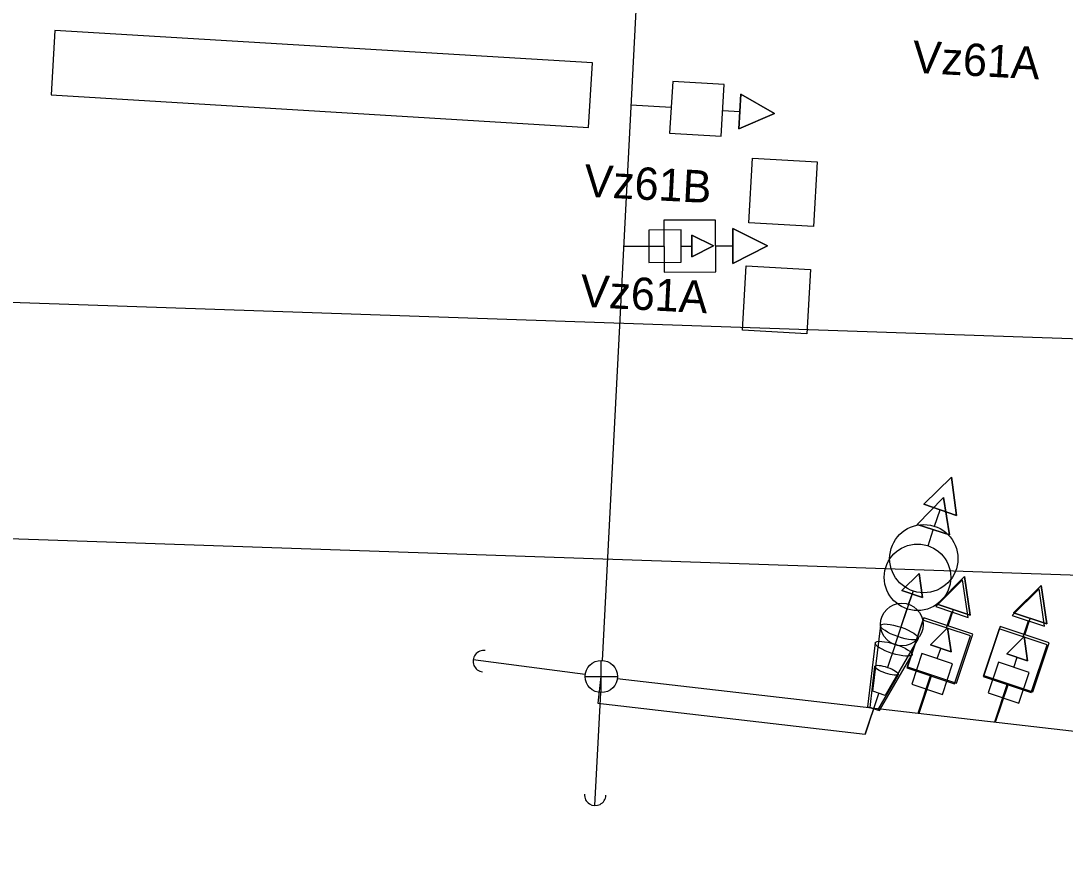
# Model space of a CAD drawing. Extents: x 647787 to 668496, y 640478 to 654412.
# Drawn here: x 661409.2 to 661506.2, y 647258.9 to 647337 of the extents above; entities that cross this region are included whole.
import ezdxf

# ---------------------------------------------------------------- set-up
doc = ezdxf.new("R2010")
doc.units = 0
for name, color, linetype in [('Default', 7, 'Continuous'), ('TEMP_DETECTION ZONE_Stage 2', 7, 'Continuous'), ('TEMP_DETECTION ZONE_STAGE 3', 7, 'Continuous'), ('TEMP_DETECTION_ZONE_STAGE 4', 7, 'Continuous'), ('TEMP_SIGNAL_HEAD_PED STAGES 1C', 7, 'Continuous'), ('TEMP_SIGNAL_HEAD_STAGE 2 SHILO', 7, 'Continuous'), ('TEMP_SIGNAL_HEAD_STAGE 2-3', 7, 'Continuous'), ('TEMP_SIGNAL_HEAD_STAGE 3 SHILO', 7, 'Continuous'), ('TEMP_SIGNAL_HEAD_STAGE 4 SHILO', 7, 'Continuous'), ('TEMP_SIGNAL_POLE_STAGE 2-3', 7, 'Continuous')]:
    doc.layers.add(name, color=color, linetype=linetype)

msp = doc.modelspace()

# ---------------------------------------------------------------- linework, layer by layer
at = {"layer": 'Default'}
for points in [[(662136.439, 647331.769), (661882.019, 647294.613), (661114.402, 647320.889)], [(662108.288, 647310.771), (661853.868, 647273.614), (661086.251, 647299.89)]]:
    msp.add_lwpolyline(points, dxfattribs=at)
at = {"layer": 'TEMP_DETECTION ZONE_STAGE 3'}
for points in [[(661461.948, 647327.098), (661462.31, 647333.087), (661412.401, 647336.1), (661412.039, 647330.111)], [(661461.948, 647327.098), (661462.31, 647333.087), (661412.401, 647336.1), (661412.039, 647330.111)], [(661461.948, 647327.098), (661462.31, 647333.087), (661412.401, 647336.1), (661412.039, 647330.111)], [(661461.951, 647327.099), (661462.312, 647333.088), (661412.403, 647336.101), (661412.041, 647330.112)], [(661482.843, 647317.902), (661476.853, 647318.242), (661477.193, 647324.232), (661483.183, 647323.892)], [(661482.24, 647307.92), (661476.25, 647308.26), (661476.59, 647314.25), (661482.581, 647313.91)]]:
    msp.add_lwpolyline(points, close=True, dxfattribs=at)
at = {"layer": 'TEMP_DETECTION_ZONE_STAGE 4'}
for points in [[(661482.843, 647317.902), (661476.853, 647318.242), (661477.193, 647324.232), (661483.183, 647323.892)], [(661482.24, 647307.92), (661476.25, 647308.26), (661476.59, 647314.25), (661482.581, 647313.91)]]:
    msp.add_lwpolyline(points, close=True, dxfattribs=at)
at = {"layer": 'TEMP_SIGNAL_HEAD_PED STAGES 1C'}
for points in [[(661467.543, 647317.56), (661467.554, 647314.56), (661470.554, 647314.571), (661470.543, 647317.571)], [(661467.543, 647317.56), (661467.554, 647314.56), (661470.554, 647314.571), (661470.543, 647317.571)], [(661473.564, 647316.082), (661471.545, 647317.086), (661471.552, 647315.063)], [(661473.564, 647316.082), (661471.545, 647317.086), (661471.552, 647315.063)]]:
    msp.add_lwpolyline(points, close=True, dxfattribs=at)
for points in [[(661471.552, 647315.063), (661471.545, 647317.086), (661473.564, 647316.082), (661471.552, 647315.063)], [(661471.552, 647315.063), (661471.545, 647317.086), (661473.564, 647316.082), (661471.552, 647315.063)], [(661465.204, 647316.052), (661467.548, 647316.06)], [(661465.204, 647316.052), (661467.548, 647316.06)], [(661470.548, 647316.071), (661471.548, 647316.075)], [(661470.548, 647316.071), (661471.548, 647316.075)]]:
    msp.add_lwpolyline(points, dxfattribs=at)
at = {"layer": 'TEMP_SIGNAL_HEAD_STAGE 2 SHILO'}
msp.add_line((661488.43, 647273.108), (661487.638, 647270.736), dxfattribs=at)
msp.add_line((661488.43, 647273.108), (661487.638, 647270.736), dxfattribs=at)
for points in [[(661494.926, 647292.717), (661495.465, 647289.24), (661492.46, 647290.207)], [(661494.926, 647292.717), (661495.465, 647289.24), (661492.46, 647290.207)], [(661496.698, 647285.068), (661494.206, 647282.584), (661497.2, 647281.585)], [(661496.698, 647285.068), (661494.206, 647282.584), (661497.2, 647281.585)], [(661503.806, 647284.251), (661501.313, 647281.768), (661504.307, 647280.769)], [(661503.806, 647284.251), (661501.313, 647281.768), (661504.307, 647280.769)], [(661491.508, 647276.906), (661495.947, 647275.425), (661497.429, 647279.864), (661492.989, 647281.345)], [(661491.508, 647276.906), (661495.947, 647275.425), (661497.429, 647279.864), (661492.989, 647281.345)], [(661498.615, 647276.09), (661503.054, 647274.608), (661504.536, 647279.048), (661500.097, 647280.529)], [(661498.615, 647276.09), (661503.054, 647274.608), (661504.536, 647279.048), (661500.097, 647280.529)]]:
    msp.add_lwpolyline(points, close=True, dxfattribs=at)
for points in [[(661492.46, 647290.207), (661495.465, 647289.24), (661494.926, 647292.717), (661492.46, 647290.207)], [(661492.46, 647290.207), (661495.465, 647289.24), (661494.926, 647292.717), (661492.46, 647290.207)], [(661493.485, 647288.238), (661493.963, 647289.723)], [(661493.485, 647288.238), (661493.963, 647289.723)], [(661491.528, 647282.379), (661490.431, 647279.097)], [(661491.528, 647282.379), (661490.431, 647279.097)], [(661495.209, 647280.605), (661495.703, 647282.084)], [(661495.209, 647280.605), (661495.703, 647282.084)], [(661502.316, 647279.788), (661502.81, 647281.268)], [(661502.316, 647279.788), (661502.81, 647281.268)], [(661488.584, 647279.22), (661487.874, 647273.286)], [(661488.584, 647279.22), (661487.874, 647273.286)], [(661488.986, 647272.93), (661491.996, 647278.128)], [(661488.986, 647272.93), (661491.996, 647278.128)], [(661492.57, 647272.696), (661493.728, 647276.165)], [(661492.57, 647272.696), (661493.728, 647276.165)], [(661499.677, 647271.88), (661500.835, 647275.349)], [(661499.677, 647271.88), (661500.835, 647275.349)], [(661487.874, 647273.286), (661488.986, 647272.93)], [(661487.874, 647273.286), (661488.986, 647272.93)]]:
    msp.add_lwpolyline(points, dxfattribs=at)
msp.add_circle((661492.506, 647285.309), 3.089, dxfattribs=at)
msp.add_circle((661492.506, 647285.309), 3.089, dxfattribs=at)
msp.add_ellipse((661490.29, 647278.674), major_axis=(1.706, -0.546), ratio=0.249111, dxfattribs=at)
msp.add_ellipse((661490.29, 647278.674), major_axis=(1.706, -0.546), ratio=0.249111, dxfattribs=at)
at = {"layer": 'TEMP_SIGNAL_HEAD_STAGE 2-3'}
for points in [[(661492.958, 647283.424), (661491.045, 647284.084), (661492.659, 647285.659), (661492.958, 647283.424)], [(661492.958, 647283.424), (661491.045, 647284.084), (661492.659, 647285.659), (661492.958, 647283.424)], [(661491.675, 647282.808), (661492.002, 647283.754)], [(661491.675, 647282.808), (661492.002, 647283.754)], [(661495.62, 647278.385), (661493.701, 647279.025), (661495.298, 647280.617), (661495.62, 647278.385)], [(661495.62, 647278.385), (661493.701, 647279.025), (661495.298, 647280.617), (661495.62, 647278.385)], [(661490.425, 647279.051), (661489.725, 647276.946)], [(661490.425, 647279.051), (661489.725, 647276.946)], [(661502.727, 647277.568), (661500.808, 647278.209), (661502.406, 647279.801), (661502.727, 647277.568)], [(661502.727, 647277.568), (661500.808, 647278.209), (661502.406, 647279.801), (661502.727, 647277.568)], [(661494.344, 647277.756), (661494.66, 647278.705)], [(661494.344, 647277.756), (661494.66, 647278.705)], [(661501.451, 647276.94), (661501.767, 647277.889)], [(661501.451, 647276.94), (661501.767, 647277.889)], [(661488.095, 647273.228), (661488.55, 647277.051)], [(661488.095, 647273.228), (661488.55, 647277.051)], [(661490.72, 647276.298), (661488.801, 647272.983)], [(661490.72, 647276.298), (661488.801, 647272.983)], [(661492.652, 647272.687), (661493.394, 647274.911)], [(661492.652, 647272.687), (661493.394, 647274.911)], [(661499.759, 647271.871), (661500.501, 647274.094)], [(661499.759, 647271.871), (661500.501, 647274.094)], [(661487.652, 647270.734), (661488.444, 647273.107)], [(661487.652, 647270.734), (661488.444, 647273.107)], [(661488.801, 647272.983), (661488.095, 647273.228)], [(661488.801, 647272.983), (661488.095, 647273.228)]]:
    msp.add_lwpolyline(points, dxfattribs=at)
for points in [[(661492.659, 647285.659), (661491.045, 647284.084), (661492.958, 647283.424)], [(661492.659, 647285.659), (661491.045, 647284.084), (661492.958, 647283.424)], [(661495.298, 647280.617), (661493.701, 647279.025), (661495.62, 647278.385)], [(661495.298, 647280.617), (661493.701, 647279.025), (661495.62, 647278.385)], [(661502.406, 647279.801), (661500.808, 647278.209), (661502.727, 647277.568)], [(661502.406, 647279.801), (661500.808, 647278.209), (661502.727, 647277.568)], [(661491.971, 647275.385), (661494.817, 647274.436), (661495.767, 647277.282), (661492.921, 647278.231)], [(661491.971, 647275.385), (661494.817, 647274.436), (661495.767, 647277.282), (661492.921, 647278.231)], [(661499.078, 647274.569), (661501.924, 647273.62), (661502.874, 647276.465), (661500.028, 647277.415)], [(661499.078, 647274.569), (661501.924, 647273.62), (661502.874, 647276.465), (661500.028, 647277.415)]]:
    msp.add_lwpolyline(points, close=True, dxfattribs=at)
msp.add_circle((661491.05, 647280.93), 1.98, dxfattribs=at)
msp.add_circle((661491.05, 647280.93), 1.98, dxfattribs=at)
msp.add_ellipse((661489.635, 647276.675), major_axis=(-1.085, 0.376), ratio=0.249111, dxfattribs=at)
msp.add_ellipse((661489.635, 647276.675), major_axis=(-1.085, 0.376), ratio=0.249111, dxfattribs=at)
at = {"layer": 'TEMP_SIGNAL_HEAD_STAGE 3 SHILO'}
for points in [[(661468.946, 647318.465), (661468.964, 647313.665), (661473.763, 647313.683), (661473.746, 647318.483)], [(661468.946, 647318.465), (661468.964, 647313.665), (661473.763, 647313.683), (661473.746, 647318.483)], [(661478.58, 647316.1), (661475.349, 647317.707), (661475.361, 647314.47)], [(661478.58, 647316.1), (661475.349, 647317.707), (661475.361, 647314.47)], [(661495.663, 647294.614), (661493.081, 647292.094), (661496.141, 647291.037)], [(661495.663, 647294.614), (661493.081, 647292.094), (661496.141, 647291.037)], [(661496.886, 647285.375), (661494.33, 647282.828), (661497.401, 647281.803)], [(661496.886, 647285.375), (661494.33, 647282.828), (661497.401, 647281.803)], [(661503.993, 647284.559), (661501.437, 647282.012), (661504.508, 647280.987)], [(661503.993, 647284.559), (661501.437, 647282.012), (661504.508, 647280.987)], [(661491.563, 647277.005), (661496.116, 647275.485), (661497.635, 647280.038), (661493.082, 647281.558)], [(661491.563, 647277.005), (661496.116, 647275.485), (661497.635, 647280.038), (661493.082, 647281.558)], [(661498.67, 647276.188), (661503.223, 647274.669), (661504.742, 647279.222), (661500.189, 647280.742)], [(661498.67, 647276.188), (661503.223, 647274.669), (661504.742, 647279.222), (661500.189, 647280.742)]]:
    msp.add_lwpolyline(points, close=True, dxfattribs=at)
for points in [[(661475.361, 647314.47), (661475.349, 647317.707), (661478.58, 647316.1), (661475.361, 647314.47)], [(661475.361, 647314.47), (661475.349, 647317.707), (661478.58, 647316.1), (661475.361, 647314.47)], [(661465.204, 647316.052), (661468.955, 647316.065)], [(661465.204, 647316.052), (661468.955, 647316.065)], [(661473.755, 647316.083), (661475.355, 647316.089)], [(661473.755, 647316.083), (661475.355, 647316.089)], [(661496.141, 647291.037), (661493.081, 647292.094), (661495.663, 647294.614), (661496.141, 647291.037)], [(661496.141, 647291.037), (661493.081, 647292.094), (661495.663, 647294.614), (661496.141, 647291.037)], [(661494.089, 647290.053), (661494.611, 647291.565)], [(661494.089, 647290.053), (661494.611, 647291.565)], [(661497.401, 647281.803), (661494.33, 647282.828), (661496.886, 647285.375), (661497.401, 647281.803)], [(661497.401, 647281.803), (661494.33, 647282.828), (661496.886, 647285.375), (661497.401, 647281.803)], [(661492.089, 647284.041), (661490.969, 647280.673)], [(661492.089, 647284.041), (661490.969, 647280.673)], [(661504.508, 647280.987), (661501.437, 647282.012), (661503.993, 647284.559), (661504.508, 647280.987)], [(661504.508, 647280.987), (661501.437, 647282.012), (661503.993, 647284.559), (661504.508, 647280.987)], [(661495.359, 647280.798), (661495.865, 647282.316)], [(661495.359, 647280.798), (661495.865, 647282.316)], [(661488.36, 647274.724), (661489.089, 647280.841)], [(661488.36, 647274.724), (661489.089, 647280.841)], [(661502.466, 647279.982), (661502.972, 647281.5)], [(661502.466, 647279.982), (661502.972, 647281.5)], [(661492.56, 647279.637), (661489.491, 647274.332)], [(661492.56, 647279.637), (661489.491, 647274.332)], [(661492.652, 647272.687), (661493.839, 647276.245)], [(661492.652, 647272.687), (661493.839, 647276.245)], [(661499.759, 647271.871), (661500.946, 647275.429)], [(661499.759, 647271.871), (661500.946, 647275.429)], [(661487.652, 647270.734), (661488.919, 647274.53)], [(661487.652, 647270.734), (661488.919, 647274.53)], [(661489.491, 647274.332), (661488.36, 647274.724)], [(661489.491, 647274.332), (661488.36, 647274.724)]]:
    msp.add_lwpolyline(points, dxfattribs=at)
msp.add_circle((661493.089, 647287.047), 3.168, dxfattribs=at)
msp.add_circle((661493.089, 647287.047), 3.168, dxfattribs=at)
msp.add_ellipse((661490.825, 647280.239), major_axis=(-1.736, 0.602), ratio=0.249111, dxfattribs=at)
msp.add_ellipse((661490.825, 647280.239), major_axis=(-1.736, 0.602), ratio=0.249111, dxfattribs=at)
at = {"layer": 'TEMP_SIGNAL_HEAD_STAGE 4 SHILO'}
for points in [[(661469.769, 647331.356), (661469.483, 647326.565), (661474.274, 647326.278), (661474.561, 647331.07)], [(661469.769, 647331.356), (661469.483, 647326.565), (661474.274, 647326.278), (661474.561, 647331.07)], [(661479.234, 647328.386), (661476.111, 647330.194), (661475.918, 647326.963)], [(661479.234, 647328.386), (661476.111, 647330.194), (661475.918, 647326.963)], [(661495.663, 647294.614), (661493.081, 647292.094), (661496.141, 647291.037)], [(661495.663, 647294.614), (661493.081, 647292.094), (661496.141, 647291.037)], [(661496.886, 647285.375), (661494.33, 647282.828), (661497.401, 647281.803)], [(661496.886, 647285.375), (661494.33, 647282.828), (661497.401, 647281.803)], [(661503.993, 647284.559), (661501.437, 647282.012), (661504.508, 647280.987)], [(661503.993, 647284.559), (661501.437, 647282.012), (661504.508, 647280.987)], [(661491.563, 647277.005), (661496.116, 647275.485), (661497.635, 647280.038), (661493.082, 647281.558)], [(661491.563, 647277.005), (661496.116, 647275.485), (661497.635, 647280.038), (661493.082, 647281.558)], [(661498.67, 647276.188), (661503.223, 647274.669), (661504.742, 647279.222), (661500.189, 647280.742)], [(661498.67, 647276.188), (661503.223, 647274.669), (661504.742, 647279.222), (661500.189, 647280.742)]]:
    msp.add_lwpolyline(points, close=True, dxfattribs=at)
for points in [[(661475.918, 647326.963), (661476.111, 647330.194), (661479.234, 647328.386), (661475.918, 647326.963)], [(661475.918, 647326.963), (661476.111, 647330.194), (661479.234, 647328.386), (661475.918, 647326.963)], [(661465.882, 647329.184), (661469.626, 647328.96)], [(661465.882, 647329.184), (661469.626, 647328.96)], [(661474.418, 647328.674), (661476.015, 647328.578)], [(661474.418, 647328.674), (661476.015, 647328.578)], [(661496.141, 647291.037), (661493.081, 647292.094), (661495.663, 647294.614), (661496.141, 647291.037)], [(661496.141, 647291.037), (661493.081, 647292.094), (661495.663, 647294.614), (661496.141, 647291.037)], [(661494.089, 647290.053), (661494.611, 647291.565)], [(661494.089, 647290.053), (661494.611, 647291.565)], [(661497.401, 647281.803), (661494.33, 647282.828), (661496.886, 647285.375), (661497.401, 647281.803)], [(661497.401, 647281.803), (661494.33, 647282.828), (661496.886, 647285.375), (661497.401, 647281.803)], [(661492.089, 647284.041), (661490.969, 647280.673)], [(661492.089, 647284.041), (661490.969, 647280.673)], [(661504.508, 647280.987), (661501.437, 647282.012), (661503.993, 647284.559), (661504.508, 647280.987)], [(661504.508, 647280.987), (661501.437, 647282.012), (661503.993, 647284.559), (661504.508, 647280.987)], [(661495.359, 647280.798), (661495.865, 647282.316)], [(661495.359, 647280.798), (661495.865, 647282.316)], [(661488.36, 647274.724), (661489.089, 647280.841)], [(661488.36, 647274.724), (661489.089, 647280.841)], [(661502.466, 647279.982), (661502.972, 647281.5)], [(661502.466, 647279.982), (661502.972, 647281.5)], [(661492.56, 647279.637), (661489.491, 647274.332)], [(661492.56, 647279.637), (661489.491, 647274.332)], [(661492.652, 647272.687), (661493.839, 647276.245)], [(661492.652, 647272.687), (661493.839, 647276.245)], [(661499.759, 647271.871), (661500.946, 647275.429)], [(661499.759, 647271.871), (661500.946, 647275.429)], [(661487.652, 647270.734), (661488.919, 647274.53)], [(661487.652, 647270.734), (661488.919, 647274.53)], [(661489.491, 647274.332), (661488.36, 647274.724)], [(661489.491, 647274.332), (661488.36, 647274.724)]]:
    msp.add_lwpolyline(points, dxfattribs=at)
msp.add_circle((661493.089, 647287.047), 3.168, dxfattribs=at)
msp.add_circle((661493.089, 647287.047), 3.168, dxfattribs=at)
msp.add_ellipse((661490.825, 647280.239), major_axis=(-1.736, 0.602), ratio=0.249111, dxfattribs=at)
msp.add_ellipse((661490.825, 647280.239), major_axis=(-1.736, 0.602), ratio=0.249111, dxfattribs=at)
at = {"layer": 'TEMP_SIGNAL_POLE_STAGE 2-3'}
for p, q in [((661469.389, 647397.115), (661463.219, 647277.596)), ((661469.389, 647397.115), (661463.219, 647277.596)), ((661461.654, 647276.291), (661451.241, 647277.644)), ((661461.654, 647276.291), (661451.241, 647277.644)), ((661463.141, 647274.598), (661463.141, 647277.598)), ((661463.141, 647274.598), (661463.141, 647277.598)), ((661461.641, 647276.098), (661464.641, 647276.098)), ((661461.641, 647276.098), (661464.641, 647276.098)), ((661463.108, 647276.102), (661462.819, 647273.619)), ((661463.108, 647276.102), (661462.819, 647273.619)), ((661464.629, 647275.905), (661613.062, 647258.859)), ((661464.629, 647275.905), (661613.062, 647258.859)), ((661463.064, 647274.6), (661462.523, 647264.114)), ((661463.064, 647274.6), (661462.523, 647264.114))]:
    msp.add_line(p, q, dxfattribs=at)
msp.add_lwpolyline([(661462.819, 647273.619), (661487.652, 647270.734)], dxfattribs=at)
msp.add_lwpolyline([(661462.819, 647273.619), (661487.652, 647270.734)], dxfattribs=at)
msp.add_circle((661463.141, 647276.098), 1.5, dxfattribs=at)
msp.add_circle((661463.141, 647276.098), 1.5, dxfattribs=at)
for centre, start, end in [((661452.233, 647277.515), 82.60113, 262.60113), ((661452.233, 647277.515), 82.60113, 262.60113), ((661462.574, 647265.113), 177.04462, 357.04462), ((661462.574, 647265.113), 177.04462, 357.04462)]:
    msp.add_arc(centre, 1, start, end, dxfattribs=at)

# ---------------------------------------------------------------- texts
at = {"layer": 'TEMP_DETECTION ZONE_Stage 2'}
msp.add_text('Vz61A', height=3, rotation=357.00619, dxfattribs=at).set_placement((661491.988, 647332.176))
at = {"layer": 'TEMP_DETECTION ZONE_STAGE 3'}
for s, p in [('Vz61B', (661461.492, 647320.677)), ('Vz61A', (661461.142, 647310.449))]:
    msp.add_text(s, height=3, rotation=357.00619, dxfattribs=at).set_placement(p)
at = {"layer": 'TEMP_DETECTION_ZONE_STAGE 4'}
for s, p in [('Vz61B', (661461.492, 647320.677)), ('Vz61A', (661461.142, 647310.449))]:
    msp.add_text(s, height=3, rotation=357.00619, dxfattribs=at).set_placement(p)

doc.saveas('drawing.dxf')
